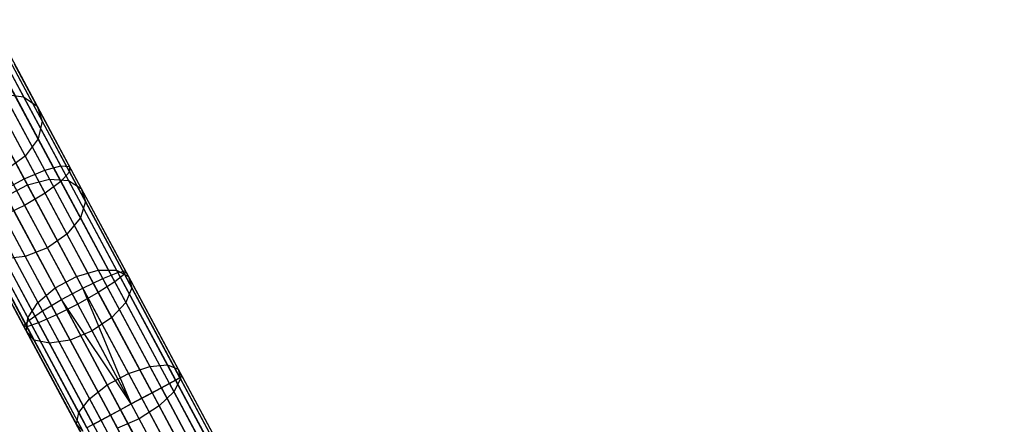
# Model space of a CAD drawing. Extents: x -189 to 189, y -189 to 189.
# Tile 292 of 591: x -82 to -65, y 148 to 155. Entities that reach past the tile are written whole.
import ezdxf

# ---------------------------------------------------------------- set-up
doc = ezdxf.new("R2010")
doc.units = 0
doc.header["$LTSCALE"] = 25.4
doc.layers.get('0').update_dxf_attribs({"linetype": 'CONTINUOUS'})

# ---------------------------------------------------------------- blocks, each defined once
blk = doc.blocks.new('CAMELEON-KENAI-C-12244_STL')
at = {"color": 0}
for p, q in [((-82.265, 155.017, -153.775), (-81.555, 153.696, -155.173)), ((-82.265, 155.017, -153.775), (-81.555, 153.696, -155.173)), ((-82.017, 154.828, -153.499), (-81.322, 153.532, -154.871)), ((-82.017, 154.828, -153.499), (-81.322, 153.532, -154.871)), ((-81.915, 154.546, -153.211), (-81.234, 153.277, -154.555)), ((-81.915, 154.546, -153.211), (-81.234, 153.277, -154.555)), ((-80.918, 152.509, -9.43), (-81.88, 154.3, -9.962)), ((-80.918, 152.509, -9.43), (-81.88, 154.3, -9.962)), ((-81.193, 152.433, -9.127), (-82.169, 154.251, -9.668)), ((-81.193, 152.433, -9.127), (-82.169, 154.251, -9.668)), ((-81.976, 154.22, -152.961), (-81.307, 152.974, -154.279)), ((-81.976, 154.22, -152.961), (-81.307, 152.974, -154.279)), ((-80.767, 152.499, -9.817), (-81.71, 154.255, -10.339)), ((-80.767, 152.499, -9.817), (-81.71, 154.255, -10.339)), ((-80.765, 152.404, -10.222), (-81.689, 154.124, -10.733)), ((-80.765, 152.404, -10.222), (-81.689, 154.124, -10.733)), ((-81.544, 152.284, -8.961), (-82.528, 154.116, -9.507)), ((-81.544, 152.284, -8.961), (-82.528, 154.116, -9.507)), ((-82.19, 153.906, -152.79), (-81.529, 152.676, -154.092)), ((-82.19, 153.906, -152.79), (-81.529, 152.676, -154.092)), ((-80.914, 152.241, -10.574), (-81.82, 153.93, -11.077)), ((-80.914, 152.241, -10.574), (-81.82, 153.93, -11.077)), ((-82.281, 153.656, -155.539), (-81.491, 152.185, -156.809)), ((-82.281, 153.656, -155.539), (-81.491, 152.185, -156.809)), ((-81.187, 152.038, -10.814), (-82.082, 153.706, -11.309)), ((-81.187, 152.038, -10.814), (-82.082, 153.706, -11.309)), ((-81.895, 153.74, -155.409), (-81.111, 152.281, -156.67)), ((-81.895, 153.74, -155.409), (-81.111, 152.281, -156.67)), ((-81.895, 153.74, -155.409), (-81.555, 153.696, -155.173)), ((-81.895, 153.74, -155.409), (-81.555, 153.696, -155.173)), ((-81.555, 153.696, -155.173), (-80.783, 152.258, -156.415)), ((-81.555, 153.696, -155.173), (-80.783, 152.258, -156.415)), ((-81.555, 153.696, -155.173), (-81.322, 153.532, -154.871)), ((-81.555, 153.696, -155.173), (-81.322, 153.532, -154.871)), ((-82.428, 153.49, -11.392), (-81.537, 151.83, -10.898)), ((-82.428, 153.49, -11.392), (-81.537, 151.83, -10.898)), ((-81.322, 153.532, -154.871), (-80.565, 152.122, -156.089)), ((-81.322, 153.532, -154.871), (-80.565, 152.122, -156.089)), ((-81.322, 153.532, -154.871), (-81.234, 153.277, -154.555)), ((-81.322, 153.532, -154.871), (-81.234, 153.277, -154.555)), ((-81.234, 153.277, -154.555), (-81.307, 152.974, -154.279)), ((-81.234, 153.277, -154.555), (-81.307, 152.974, -154.279)), ((-81.234, 153.277, -154.555), (-80.492, 151.896, -155.747)), ((-81.234, 153.277, -154.555), (-80.492, 151.896, -155.747)), ((-81.307, 152.974, -154.279), (-81.529, 152.676, -154.092)), ((-81.307, 152.974, -154.279), (-81.529, 152.676, -154.092)), ((-81.307, 152.974, -154.279), (-80.579, 151.618, -155.45)), ((-81.307, 152.974, -154.279), (-80.579, 151.618, -155.45)), ((-81.529, 152.676, -154.092), (-81.861, 152.435, -154.026)), ((-81.529, 152.676, -154.092), (-81.861, 152.435, -154.026)), ((-81.529, 152.676, -154.092), (-80.81, 151.338, -155.248)), ((-81.529, 152.676, -154.092), (-80.81, 151.338, -155.248)), ((-81.145, 151.102, -155.177), (-81.861, 152.435, -154.026)), ((-81.145, 151.102, -155.177), (-81.861, 152.435, -154.026)), ((-81.544, 152.284, -8.961), (-81.193, 152.433, -9.127)), ((-81.544, 152.284, -8.961), (-81.193, 152.433, -9.127)), ((-81.193, 152.433, -9.127), (-80.918, 152.509, -9.43)), ((-81.193, 152.433, -9.127), (-80.918, 152.509, -9.43)), ((-80.196, 150.576, -8.8), (-81.193, 152.433, -9.127)), ((-80.196, 150.576, -8.8), (-81.193, 152.433, -9.127)), ((-80.918, 152.509, -9.43), (-80.767, 152.499, -9.817)), ((-79.936, 150.68, -9.108), (-80.918, 152.509, -9.43)), ((-79.936, 150.68, -9.108), (-80.918, 152.509, -9.43)), ((-80.918, 152.509, -9.43), (-80.767, 152.499, -9.817)), ((-80.767, 152.499, -9.817), (-80.765, 152.404, -10.222)), ((-79.803, 150.705, -9.501), (-80.767, 152.499, -9.817)), ((-79.803, 150.705, -9.501), (-80.767, 152.499, -9.817)), ((-80.767, 152.499, -9.817), (-80.765, 152.404, -10.222)), ((-82.246, 152.291, -154.092), (-81.527, 150.953, -155.248)), ((-82.246, 152.291, -154.092), (-81.527, 150.953, -155.248)), ((-81.91, 152.087, -8.961), (-81.544, 152.284, -8.961)), ((-81.91, 152.087, -8.961), (-81.544, 152.284, -8.961)), ((-80.539, 150.412, -8.632), (-81.544, 152.284, -8.961)), ((-80.539, 150.412, -8.632), (-81.544, 152.284, -8.961)), ((-81.491, 152.185, -156.809), (-81.111, 152.281, -156.67)), ((-81.491, 152.185, -156.809), (-81.111, 152.281, -156.67)), ((-81.111, 152.281, -156.67), (-80.272, 150.718, -157.758)), ((-81.111, 152.281, -156.67), (-80.272, 150.718, -157.758)), ((-81.111, 152.281, -156.67), (-80.783, 152.258, -156.415)), ((-81.111, 152.281, -156.67), (-80.783, 152.258, -156.415)), ((-80.765, 152.404, -10.222), (-80.914, 152.241, -10.574)), ((-80.765, 152.404, -10.222), (-80.914, 152.241, -10.574)), ((-79.822, 150.647, -9.912), (-80.765, 152.404, -10.222)), ((-79.822, 150.647, -9.912), (-80.765, 152.404, -10.222)), ((-81.857, 151.988, -156.809), (-81.491, 152.185, -156.809)), ((-81.857, 151.988, -156.809), (-81.491, 152.185, -156.809)), ((-81.491, 152.185, -156.809), (-80.645, 150.609, -157.907)), ((-81.491, 152.185, -156.809), (-80.645, 150.609, -157.907)), ((-80.914, 152.241, -10.574), (-81.187, 152.038, -10.814)), ((-80.914, 152.241, -10.574), (-81.187, 152.038, -10.814)), ((-79.987, 150.516, -10.271), (-80.914, 152.241, -10.574)), ((-79.987, 150.516, -10.271), (-80.914, 152.241, -10.574)), ((-80.783, 152.258, -156.415), (-79.957, 150.719, -157.487)), ((-80.783, 152.258, -156.415), (-79.957, 150.719, -157.487)), ((-80.783, 152.258, -156.415), (-80.565, 152.122, -156.089)), ((-80.783, 152.258, -156.415), (-80.565, 152.122, -156.089)), ((-80.565, 152.122, -156.089), (-79.754, 150.612, -157.14)), ((-80.565, 152.122, -156.089), (-79.754, 150.612, -157.14)), ((-80.565, 152.122, -156.089), (-80.492, 151.896, -155.747)), ((-80.565, 152.122, -156.089), (-80.492, 151.896, -155.747)), ((-80.905, 150.215, -8.632), (-81.91, 152.087, -8.961)), ((-80.905, 150.215, -8.632), (-81.91, 152.087, -8.961)), ((-81.857, 151.988, -156.809), (-81.011, 150.413, -157.907)), ((-81.857, 151.988, -156.809), (-81.011, 150.413, -157.907)), ((-81.187, 152.038, -10.814), (-81.537, 151.83, -10.898)), ((-81.187, 152.038, -10.814), (-81.537, 151.83, -10.898)), ((-80.272, 150.335, -10.514), (-81.187, 152.038, -10.814)), ((-80.272, 150.335, -10.514), (-81.187, 152.038, -10.814)), ((-81.232, 150.02, -8.8), (-82.229, 151.877, -9.127)), ((-81.232, 150.02, -8.8), (-82.229, 151.877, -9.127)), ((-81.537, 151.83, -10.898), (-81.903, 151.654, -10.814)), ((-81.537, 151.83, -10.898), (-81.903, 151.654, -10.814)), ((-81.537, 151.83, -10.898), (-80.626, 150.135, -10.6)), ((-81.537, 151.83, -10.898), (-80.626, 150.135, -10.6)), ((-80.492, 151.896, -155.747), (-80.579, 151.618, -155.45)), ((-80.492, 151.896, -155.747), (-80.579, 151.618, -155.45)), ((-80.492, 151.896, -155.747), (-79.698, 150.417, -156.777)), ((-80.492, 151.896, -155.747), (-79.698, 150.417, -156.777)), ((-81.462, 149.861, -9.108), (-82.444, 151.69, -9.43)), ((-81.462, 149.861, -9.108), (-82.444, 151.69, -9.43)), ((-82.147, 151.724, -156.67), (-81.308, 150.161, -157.758)), ((-82.147, 151.724, -156.67), (-81.308, 150.161, -157.758)), ((-80.989, 149.95, -10.514), (-81.903, 151.654, -10.814)), ((-80.989, 149.95, -10.514), (-81.903, 151.654, -10.814)), ((-80.579, 151.618, -155.45), (-80.81, 151.338, -155.248)), ((-80.579, 151.618, -155.45), (-80.81, 151.338, -155.248)), ((-80.579, 151.618, -155.45), (-79.8, 150.166, -156.461)), ((-80.579, 151.618, -155.45), (-79.8, 150.166, -156.461)), ((-81.556, 149.764, -9.501), (-82.519, 151.558, -9.817)), ((-81.556, 149.764, -9.501), (-82.519, 151.558, -9.817)), ((-81.498, 149.747, -9.912), (-82.441, 151.505, -10.222)), ((-81.498, 149.747, -9.912), (-82.441, 151.505, -10.222)), ((-82.309, 151.439, -156.415), (-81.483, 149.899, -157.487)), ((-82.309, 151.439, -156.415), (-81.483, 149.899, -157.487)), ((-81.297, 149.813, -10.271), (-82.223, 151.538, -10.574)), ((-81.297, 149.813, -10.271), (-82.223, 151.538, -10.574)), ((-80.81, 151.338, -155.248), (-81.145, 151.102, -155.177)), ((-80.81, 151.338, -155.248), (-81.145, 151.102, -155.177)), ((-80.81, 151.338, -155.248), (-80.04, 149.904, -156.247)), ((-80.81, 151.338, -155.248), (-80.04, 149.904, -156.247)), ((-82.317, 151.181, -156.089), (-81.506, 149.671, -157.14)), ((-82.317, 151.181, -156.089), (-81.506, 149.671, -157.14)), ((-81.145, 151.102, -155.177), (-81.527, 150.953, -155.248)), ((-81.145, 151.102, -155.177), (-81.527, 150.953, -155.248)), ((-80.379, 149.675, -156.171), (-81.145, 151.102, -155.177)), ((-80.379, 149.675, -156.171), (-81.145, 151.102, -155.177)), ((-82.168, 150.996, -155.747), (-81.374, 149.517, -156.777)), ((-82.168, 150.996, -155.747), (-81.374, 149.517, -156.777)), ((-81.527, 150.953, -155.248), (-81.889, 150.915, -155.45)), ((-81.527, 150.953, -155.248), (-81.889, 150.915, -155.45)), ((-81.889, 150.915, -155.45), (-81.109, 149.463, -156.461)), ((-81.889, 150.915, -155.45), (-81.109, 149.463, -156.461)), ((-81.527, 150.953, -155.248), (-80.757, 149.519, -156.247)), ((-81.527, 150.953, -155.248), (-80.757, 149.519, -156.247)), ((-81.011, 150.413, -157.907), (-80.645, 150.609, -157.907)), ((-81.011, 150.413, -157.907), (-80.645, 150.609, -157.907)), ((-80.645, 150.609, -157.907), (-80.272, 150.718, -157.758)), ((-80.645, 150.609, -157.907), (-80.272, 150.718, -157.758)), ((-80.645, 150.609, -157.907), (-79.751, 148.945, -158.82)), ((-80.645, 150.609, -157.907), (-79.751, 148.945, -158.82)), ((-80.539, 150.412, -8.632), (-80.196, 150.576, -8.8)), ((-80.539, 150.412, -8.632), (-80.196, 150.576, -8.8)), ((-80.272, 150.718, -157.758), (-79.957, 150.719, -157.487)), ((-80.272, 150.718, -157.758), (-79.957, 150.719, -157.487)), ((-80.272, 150.718, -157.758), (-79.385, 149.067, -158.664)), ((-80.272, 150.718, -157.758), (-79.385, 149.067, -158.664)), ((-80.196, 150.576, -8.8), (-79.936, 150.68, -9.108)), ((-80.196, 150.576, -8.8), (-79.936, 150.68, -9.108)), ((-79.188, 148.7, -8.691), (-80.196, 150.576, -8.8)), ((-79.188, 148.7, -8.691), (-80.196, 150.576, -8.8)), ((-79.822, 150.647, -9.912), (-79.987, 150.516, -10.271)), ((-79.822, 150.647, -9.912), (-79.987, 150.516, -10.271)), ((-79.957, 150.719, -157.487), (-79.083, 149.092, -158.38)), ((-79.957, 150.719, -157.487), (-79.083, 149.092, -158.38)), ((-79.957, 150.719, -157.487), (-79.754, 150.612, -157.14)), ((-79.957, 150.719, -157.487), (-79.754, 150.612, -157.14)), ((-79.936, 150.68, -9.108), (-79.803, 150.705, -9.501)), ((-79.936, 150.68, -9.108), (-79.803, 150.705, -9.501)), ((-78.943, 148.831, -9), (-79.936, 150.68, -9.108)), ((-78.943, 148.831, -9), (-79.936, 150.68, -9.108)), ((-79.803, 150.705, -9.501), (-79.822, 150.647, -9.912)), ((-79.803, 150.705, -9.501), (-79.822, 150.647, -9.912)), ((-78.868, 148.872, -9.809), (-79.822, 150.647, -9.912)), ((-78.868, 148.872, -9.809), (-79.822, 150.647, -9.912)), ((-78.83, 148.892, -9.395), (-79.803, 150.705, -9.501)), ((-78.83, 148.892, -9.395), (-79.803, 150.705, -9.501)), ((-79.754, 150.612, -157.14), (-78.897, 149.017, -158.015)), ((-79.754, 150.612, -157.14), (-78.897, 149.017, -158.015)), ((-79.754, 150.612, -157.14), (-79.698, 150.417, -156.777)), ((-79.754, 150.612, -157.14), (-79.698, 150.417, -156.777)), ((-81.308, 150.161, -157.758), (-81.011, 150.413, -157.907)), ((-81.308, 150.161, -157.758), (-81.011, 150.413, -157.907)), ((-81.011, 150.413, -157.907), (-80.118, 148.748, -158.82)), ((-81.011, 150.413, -157.907), (-80.118, 148.748, -158.82)), ((-80.905, 150.215, -8.632), (-80.539, 150.412, -8.632)), ((-80.905, 150.215, -8.632), (-80.539, 150.412, -8.632)), ((-79.706, 148.422, -8.5), (-80.539, 150.412, -8.632)), ((-79.706, 148.422, -8.5), (-80.539, 150.412, -8.632)), ((-79.523, 148.52, -8.522), (-80.539, 150.412, -8.632)), ((-79.523, 148.52, -8.522), (-80.539, 150.412, -8.632)), ((-79.987, 150.516, -10.271), (-80.272, 150.335, -10.514)), ((-79.987, 150.516, -10.271), (-80.272, 150.335, -10.514)), ((-79.051, 148.773, -10.169), (-79.987, 150.516, -10.271)), ((-79.051, 148.773, -10.169), (-79.987, 150.516, -10.271)), ((-79.698, 150.417, -156.777), (-79.8, 150.166, -156.461)), ((-79.698, 150.417, -156.777), (-79.8, 150.166, -156.461)), ((-79.698, 150.417, -156.777), (-78.859, 148.855, -157.635)), ((-79.698, 150.417, -156.777), (-78.859, 148.855, -157.635)), ((-80.272, 150.335, -10.514), (-80.626, 150.135, -10.6)), ((-80.272, 150.335, -10.514), (-80.626, 150.135, -10.6)), ((-79.348, 148.614, -10.414), (-80.272, 150.335, -10.514)), ((-79.348, 148.614, -10.414), (-80.272, 150.335, -10.514)), ((-81.483, 149.899, -157.487), (-81.308, 150.161, -157.758)), ((-81.483, 149.899, -157.487), (-81.308, 150.161, -157.758)), ((-81.308, 150.161, -157.758), (-80.421, 148.511, -158.664)), ((-81.308, 150.161, -157.758), (-80.421, 148.511, -158.664)), ((-81.232, 150.02, -8.8), (-80.905, 150.215, -8.632)), ((-81.232, 150.02, -8.8), (-80.905, 150.215, -8.632)), ((-80.626, 150.135, -10.6), (-80.989, 149.95, -10.514)), ((-80.626, 150.135, -10.6), (-80.989, 149.95, -10.514)), ((-79.889, 148.323, -8.522), (-80.905, 150.215, -8.632)), ((-79.889, 148.323, -8.522), (-80.905, 150.215, -8.632)), ((-79.706, 148.422, -8.5), (-80.905, 150.215, -8.632)), ((-79.706, 148.422, -8.5), (-80.905, 150.215, -8.632)), ((-79.706, 148.422, -10.5), (-80.626, 150.135, -10.6)), ((-79.706, 148.422, -10.5), (-80.626, 150.135, -10.6)), ((-79.8, 150.166, -156.461), (-80.04, 149.904, -156.247)), ((-79.8, 150.166, -156.461), (-80.04, 149.904, -156.247)), ((-79.8, 150.166, -156.461), (-78.976, 148.633, -157.303)), ((-79.8, 150.166, -156.461), (-78.976, 148.633, -157.303)), ((-81.506, 149.671, -157.14), (-81.483, 149.899, -157.487)), ((-81.506, 149.671, -157.14), (-81.483, 149.899, -157.487)), ((-81.483, 149.899, -157.487), (-80.609, 148.273, -158.38)), ((-81.483, 149.899, -157.487), (-80.609, 148.273, -158.38)), ((-81.462, 149.861, -9.108), (-81.232, 150.02, -8.8)), ((-81.462, 149.861, -9.108), (-81.232, 150.02, -8.8)), ((-80.989, 149.95, -10.514), (-81.297, 149.813, -10.271)), ((-80.989, 149.95, -10.514), (-81.297, 149.813, -10.271)), ((-80.224, 148.144, -8.691), (-81.232, 150.02, -8.8)), ((-80.224, 148.144, -8.691), (-81.232, 150.02, -8.8)), ((-80.064, 148.229, -10.414), (-80.989, 149.95, -10.514)), ((-80.064, 148.229, -10.414), (-80.989, 149.95, -10.514)), ((-80.04, 149.904, -156.247), (-80.379, 149.675, -156.171)), ((-80.04, 149.904, -156.247), (-80.379, 149.675, -156.171)), ((-80.04, 149.904, -156.247), (-79.227, 148.39, -157.078)), ((-80.04, 149.904, -156.247), (-79.227, 148.39, -157.078)), ((-81.556, 149.764, -9.501), (-81.462, 149.861, -9.108)), ((-81.556, 149.764, -9.501), (-81.462, 149.861, -9.108)), ((-81.498, 149.747, -9.912), (-81.556, 149.764, -9.501)), ((-80.582, 147.951, -9.395), (-81.556, 149.764, -9.501)), ((-81.498, 149.747, -9.912), (-81.556, 149.764, -9.501)), ((-80.582, 147.951, -9.395), (-81.556, 149.764, -9.501)), ((-81.297, 149.813, -10.271), (-81.498, 149.747, -9.912)), ((-81.297, 149.813, -10.271), (-81.498, 149.747, -9.912)), ((-80.544, 147.972, -9.809), (-81.498, 149.747, -9.912)), ((-80.544, 147.972, -9.809), (-81.498, 149.747, -9.912)), ((-80.469, 148.012, -9), (-81.462, 149.861, -9.108)), ((-80.469, 148.012, -9), (-81.462, 149.861, -9.108)), ((-80.361, 148.07, -10.169), (-81.297, 149.813, -10.271)), ((-80.361, 148.07, -10.169), (-81.297, 149.813, -10.271)), ((-81.374, 149.517, -156.777), (-81.506, 149.671, -157.14)), ((-81.506, 149.671, -157.14), (-80.649, 148.076, -158.015)), ((-81.506, 149.671, -157.14), (-80.649, 148.076, -158.015)), ((-81.374, 149.517, -156.777), (-81.506, 149.671, -157.14)), ((-80.379, 149.675, -156.171), (-80.757, 149.519, -156.247)), ((-80.379, 149.675, -156.171), (-80.757, 149.519, -156.247)), ((-79.57, 148.168, -156.998), (-80.379, 149.675, -156.171)), ((-79.57, 148.168, -156.998), (-80.379, 149.675, -156.171)), ((-81.109, 149.463, -156.461), (-81.374, 149.517, -156.777)), ((-81.374, 149.517, -156.777), (-80.535, 147.955, -157.635)), ((-81.374, 149.517, -156.777), (-80.535, 147.955, -157.635)), ((-81.109, 149.463, -156.461), (-81.374, 149.517, -156.777)), ((-80.757, 149.519, -156.247), (-81.109, 149.463, -156.461)), ((-80.757, 149.519, -156.247), (-81.109, 149.463, -156.461)), ((-81.109, 149.463, -156.461), (-80.285, 147.93, -157.303)), ((-81.109, 149.463, -156.461), (-80.285, 147.93, -157.303)), ((-80.757, 149.519, -156.247), (-79.944, 148.005, -157.078)), ((-80.757, 149.519, -156.247), (-79.944, 148.005, -157.078)), ((-79.751, 148.945, -158.82), (-79.385, 149.067, -158.664)), ((-79.751, 148.945, -158.82), (-79.385, 149.067, -158.664)), ((-79.385, 149.067, -158.664), (-79.083, 149.092, -158.38)), ((-79.385, 149.067, -158.664), (-79.083, 149.092, -158.38)), ((-79.385, 149.067, -158.664), (-78.46, 147.344, -159.378)), ((-79.385, 149.067, -158.664), (-78.46, 147.344, -159.378)), ((-79.083, 149.092, -158.38), (-78.172, 147.395, -159.083)), ((-79.083, 149.092, -158.38), (-78.172, 147.395, -159.083)), ((-79.083, 149.092, -158.38), (-78.897, 149.017, -158.015)), ((-79.083, 149.092, -158.38), (-78.897, 149.017, -158.015)), ((-80.118, 148.748, -158.82), (-79.751, 148.945, -158.82)), ((-80.118, 148.748, -158.82), (-79.751, 148.945, -158.82)), ((-79.751, 148.945, -158.82), (-78.819, 147.209, -159.54)), ((-79.751, 148.945, -158.82), (-78.819, 147.209, -159.54)), ((-78.83, 148.892, -9.395), (-78.943, 148.831, -9)), ((-78.83, 148.892, -9.395), (-78.943, 148.831, -9)), ((-78.897, 149.017, -158.015), (-78.003, 147.353, -158.705)), ((-78.897, 149.017, -158.015), (-78.003, 147.353, -158.705)), ((-78.897, 149.017, -158.015), (-78.859, 148.855, -157.635)), ((-78.897, 149.017, -158.015), (-78.859, 148.855, -157.635)), ((-78.868, 148.872, -9.809), (-78.83, 148.892, -9.395)), ((-78.868, 148.872, -9.809), (-78.83, 148.892, -9.395)), ((-78.83, 148.892, -9.395), (-19.579, 38.553, -9.395)), ((-78.83, 148.892, -9.395), (-19.579, 38.553, -9.395)), ((-78.83, 148.892, -9.395), (-19.617, 38.532, -9.191)), ((-78.83, 148.892, -9.395), (-19.617, 38.532, -9.191)), ((-80.421, 148.511, -158.664), (-80.118, 148.748, -158.82)), ((-80.421, 148.511, -158.664), (-80.118, 148.748, -158.82)), ((-80.118, 148.748, -158.82), (-79.185, 147.012, -159.54)), ((-80.118, 148.748, -158.82), (-79.185, 147.012, -159.54)), ((-79.348, 148.614, -10.414), (-79.051, 148.773, -10.169)), ((-79.348, 148.614, -10.414), (-79.051, 148.773, -10.169)), ((-78.943, 148.831, -9), (-79.188, 148.7, -8.691)), ((-78.943, 148.831, -9), (-79.188, 148.7, -8.691)), ((-79.051, 148.773, -10.169), (-78.868, 148.872, -9.809)), ((-79.051, 148.773, -10.169), (-78.868, 148.872, -9.809)), ((-79.051, 148.773, -10.169), (-19.8, 38.434, -10.169)), ((-79.051, 148.773, -10.169), (-19.8, 38.434, -10.169)), ((-79.051, 148.773, -10.169), (-19.692, 38.492, -10)), ((-79.051, 148.773, -10.169), (-19.692, 38.492, -10)), ((-79.051, 148.773, -10.169), (-19.617, 38.532, -9.809)), ((-79.051, 148.773, -10.169), (-19.617, 38.532, -9.809)), ((-78.859, 148.855, -157.635), (-78.976, 148.633, -157.303)), ((-78.859, 148.855, -157.635), (-78.976, 148.633, -157.303)), ((-78.943, 148.831, -9), (-19.617, 38.532, -9.191)), ((-78.943, 148.831, -9), (-19.617, 38.532, -9.191)), ((-78.943, 148.831, -9), (-19.692, 38.492, -9)), ((-19.937, 38.36, -8.691), (-78.943, 148.831, -9)), ((-19.937, 38.36, -8.691), (-78.943, 148.831, -9)), ((-19.8, 38.434, -8.831), (-78.943, 148.831, -9)), ((-19.8, 38.434, -8.831), (-78.943, 148.831, -9)), ((-78.943, 148.831, -9), (-19.692, 38.492, -9)), ((-78.868, 148.872, -9.809), (-19.579, 38.553, -9.605)), ((-78.868, 148.872, -9.809), (-19.579, 38.553, -9.395)), ((-78.868, 148.872, -9.809), (-19.617, 38.532, -9.809)), ((-78.868, 148.872, -9.809), (-19.617, 38.532, -9.809)), ((-78.868, 148.872, -9.809), (-19.579, 38.553, -9.605)), ((-78.868, 148.872, -9.809), (-19.579, 38.553, -9.395)), ((-78.859, 148.855, -157.635), (-77.984, 147.225, -158.31)), ((-78.859, 148.855, -157.635), (-77.984, 147.225, -158.31)), ((-79.706, 148.422, -10.5), (-79.348, 148.614, -10.414)), ((-79.706, 148.422, -10.5), (-79.348, 148.614, -10.414)), ((-79.188, 148.7, -8.691), (-79.523, 148.52, -8.522)), ((-79.188, 148.7, -8.691), (-79.523, 148.52, -8.522)), ((-79.348, 148.614, -10.414), (-20.097, 38.275, -10.414)), ((-79.348, 148.614, -10.414), (-20.097, 38.275, -10.414)), ((-79.348, 148.614, -10.414), (-19.937, 38.36, -10.309)), ((-79.348, 148.614, -10.414), (-19.937, 38.36, -10.309)), ((-79.348, 148.614, -10.414), (-19.8, 38.434, -10.169)), ((-79.348, 148.614, -10.414), (-19.8, 38.434, -10.169)), ((-78.976, 148.633, -157.303), (-79.227, 148.39, -157.078)), ((-78.976, 148.633, -157.303), (-79.227, 148.39, -157.078)), ((-79.188, 148.7, -8.691), (-19.937, 38.36, -8.691)), ((-20.272, 38.181, -8.522), (-79.188, 148.7, -8.691)), ((-20.272, 38.181, -8.522), (-79.188, 148.7, -8.691)), ((-20.097, 38.275, -8.586), (-79.188, 148.7, -8.691)), ((-20.097, 38.275, -8.586), (-79.188, 148.7, -8.691)), ((-79.188, 148.7, -8.691), (-19.937, 38.36, -8.691)), ((-78.976, 148.633, -157.303), (-78.117, 147.033, -157.966)), ((-78.976, 148.633, -157.303), (-78.117, 147.033, -157.966)), ((-80.609, 148.273, -158.38), (-80.421, 148.511, -158.664)), ((-80.609, 148.273, -158.38), (-80.421, 148.511, -158.664)), ((-80.421, 148.511, -158.664), (-79.496, 146.788, -159.378)), ((-80.421, 148.511, -158.664), (-79.496, 146.788, -159.378)), ((-80.064, 148.229, -10.414), (-79.706, 148.422, -10.5)), ((-80.064, 148.229, -10.414), (-79.706, 148.422, -10.5)), ((-79.706, 148.422, -8.5), (-79.889, 148.323, -8.522)), ((-79.706, 148.422, -8.5), (-79.889, 148.323, -8.522)), ((-79.523, 148.52, -8.522), (-79.706, 148.422, -8.5)), ((-79.523, 148.52, -8.522), (-79.706, 148.422, -8.5)), ((-20.097, 38.275, -10.414), (-79.706, 148.422, -10.5)), ((-20.455, 38.082, -8.5), (-79.706, 148.422, -8.5)), ((-20.455, 38.082, -8.5), (-79.706, 148.422, -8.5)), ((-20.272, 38.181, -10.478), (-79.706, 148.422, -10.5)), ((-20.097, 38.275, -10.414), (-79.706, 148.422, -10.5)), ((-20.272, 38.181, -10.478), (-79.706, 148.422, -10.5)), ((-20.455, 38.082, -10.5), (-79.706, 148.422, -10.5)), ((-20.455, 38.082, -10.5), (-79.706, 148.422, -10.5)), ((-79.227, 148.39, -157.078), (-79.57, 148.168, -156.998)), ((-79.227, 148.39, -157.078), (-79.57, 148.168, -156.998)), ((-20.272, 38.181, -8.522), (-79.523, 148.52, -8.522)), ((-20.272, 38.181, -8.522), (-79.523, 148.52, -8.522)), ((-79.227, 148.39, -157.078), (-78.379, 146.81, -157.733)), ((-79.227, 148.39, -157.078), (-78.379, 146.81, -157.733)), ((-80.649, 148.076, -158.015), (-80.609, 148.273, -158.38)), ((-80.649, 148.076, -158.015), (-80.609, 148.273, -158.38)), ((-80.609, 148.273, -158.38), (-79.698, 146.576, -159.083)), ((-80.609, 148.273, -158.38), (-79.698, 146.576, -159.083)), ((-80.361, 148.07, -10.169), (-80.064, 148.229, -10.414)), ((-80.361, 148.07, -10.169), (-80.064, 148.229, -10.414)), ((-79.889, 148.323, -8.522), (-80.224, 148.144, -8.691)), ((-79.889, 148.323, -8.522), (-80.224, 148.144, -8.691)), ((-80.064, 148.229, -10.414), (-20.973, 37.804, -10.309)), ((-80.064, 148.229, -10.414), (-20.973, 37.804, -10.309)), ((-80.064, 148.229, -10.414), (-20.813, 37.89, -10.414)), ((-20.455, 38.082, -10.5), (-80.064, 148.229, -10.414)), ((-20.455, 38.082, -10.5), (-80.064, 148.229, -10.414)), ((-20.638, 37.984, -10.478), (-80.064, 148.229, -10.414)), ((-20.638, 37.984, -10.478), (-80.064, 148.229, -10.414)), ((-80.064, 148.229, -10.414), (-20.813, 37.89, -10.414)), ((-79.889, 148.323, -8.522), (-20.638, 37.984, -8.522)), ((-20.973, 37.804, -8.691), (-79.889, 148.323, -8.522)), ((-20.973, 37.804, -8.691), (-79.889, 148.323, -8.522)), ((-20.813, 37.89, -8.586), (-79.889, 148.323, -8.522)), ((-20.813, 37.89, -8.586), (-79.889, 148.323, -8.522)), ((-79.889, 148.323, -8.522), (-20.638, 37.984, -8.522)), ((-80.535, 147.955, -157.635), (-80.649, 148.076, -158.015)), ((-80.649, 148.076, -158.015), (-79.756, 146.412, -158.705)), ((-80.649, 148.076, -158.015), (-79.756, 146.412, -158.705)), ((-80.535, 147.955, -157.635), (-80.649, 148.076, -158.015)), ((-80.224, 148.144, -8.691), (-80.469, 148.012, -9)), ((-80.224, 148.144, -8.691), (-80.469, 148.012, -9)), ((-21.11, 37.731, -8.831), (-80.224, 148.144, -8.691)), ((-21.11, 37.731, -8.831), (-80.224, 148.144, -8.691)), ((-20.973, 37.804, -8.691), (-80.224, 148.144, -8.691)), ((-20.973, 37.804, -8.691), (-80.224, 148.144, -8.691)), ((-79.57, 148.168, -156.998), (-79.944, 148.005, -157.078)), ((-79.57, 148.168, -156.998), (-79.944, 148.005, -157.078)), ((-78.725, 146.595, -157.65), (-79.57, 148.168, -156.998)), ((-78.725, 146.595, -157.65), (-79.57, 148.168, -156.998))]:
    blk.add_line(p, q, dxfattribs=at)

msp = doc.modelspace()

# ---------------------------------------------------------------- block references
at = {"color": 0}
msp.add_blockref('CAMELEON-KENAI-C-12244_STL', (0, 0), dxfattribs=at)

doc.saveas('drawing.dxf')
